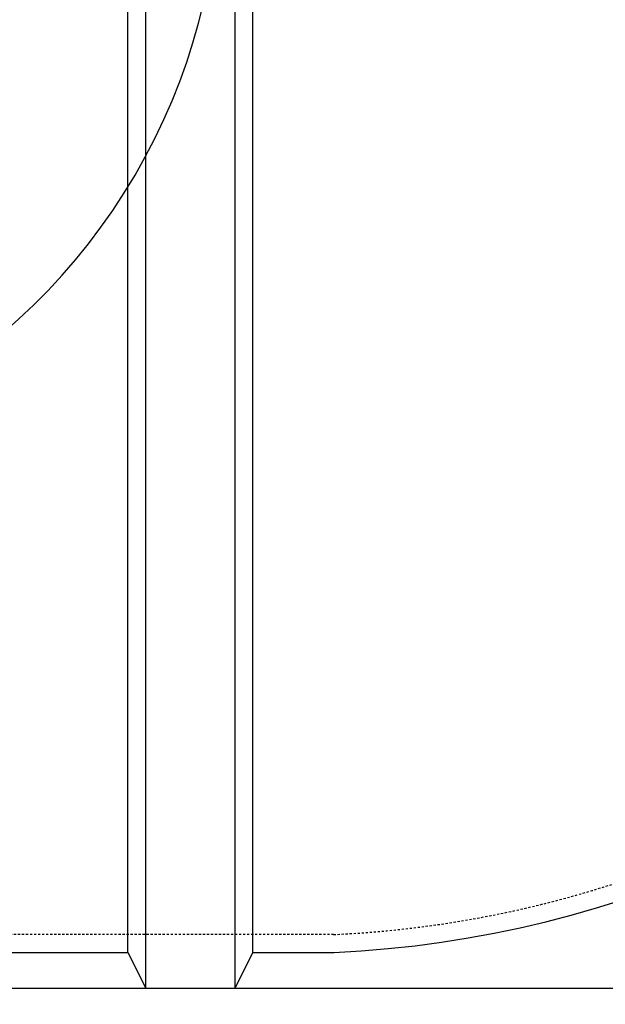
# Model space of a CAD drawing. Extents: x -169 to 6736, y -208 to 3022.
# Tile 462 of 656: x 1895 to 1927, y 1253 to 1308. Entities that reach past the tile are written whole.
import ezdxf

# ---------------------------------------------------------------- set-up
doc = ezdxf.new("R2010")
doc.units = 0
doc.header["$MEASUREMENT"] = 0
doc.header["$PDSIZE"] = 1
doc.linetypes.add('HIDDEN3', pattern=[0.1875, 0.125, -0.0625])
doc.layers.get('DEFPOINTS').update_dxf_attribs({"linetype": 'CONTINUOUS'})
for name, color, linetype in [('DIM', 3, 'CONTINUOUS'), ('TANK-ANCHOR', 4, 'CONTINUOUS'), ('TANK-SLOPE', 3, 'CONTINUOUS'), ('TANK-UST', 5, 'CONTINUOUS'), ('TANK-UST-RIB', 7, 'CONTINUOUS')]:
    doc.layers.add(name, color=color, linetype=linetype)
doc.styles.add('SIMPLEX', font='simplex')
doc.dimstyles.new('DIM64', dxfattribs={"dimscale": 64, "dimtxt": 0.09375, "dimasz": 0.09375, "dimexe": 0.0625, "dimexo": 0.0625, "dimgap": 0.046875, "dimtad": 1, "dimdec": 4, "dimzin": 3, "dimdsep": 46, "dimlunit": 4, "dimtxsty": 'SIMPLEX', "dimcen": 0, "dimclrd": 256, "dimclre": 256, "dimclrt": 256, "dimadec": 0, "dimazin": 0, "dimtfac": 1, "dimtdec": 4, "dimtmove": 0, "dimatfit": 3, "dimfxl": 1, "dimfrac": 2, "dimtolj": 1, "dimtzin": 0, "dimarcsym": 0})

# ---------------------------------------------------------------- blocks, each defined once
blk = doc.blocks.new('*D33')
at = {"layer": 'DEFPOINTS', "color": 0, "transparency": 16777216}
for p in [(1800.266, 1380.018), (2061.773, 1380.018), (2061.773, 1254.018)]:
    blk.add_point(p, dxfattribs=at)
at = {"layer": 'DIM', "lineweight": -2, "transparency": 16777216}
for p, q in [((1804.266, 1380.018), (2065.773, 1380.018)), ((2061.773, 1260.018), (2061.773, 1374.018))]:
    blk.add_line(p, q, dxfattribs=at)
at = {"layer": 'DIM', "transparency": 16777216}
for points in [[(2060.773, 1374.018), (2062.773, 1374.018), (2061.773, 1380.018)], [(2060.773, 1260.018), (2062.773, 1260.018), (2061.773, 1254.018)]]:
    blk.add_solid(points, dxfattribs=at)
at = {"layer": 'DIM', "transparency": 16777216, "insert": (2055.201, 1317.018), "char_height": 6, "attachment_point": 5, "rotation": 90, "style": 'SIMPLEX'}
blk.add_mtext('\\A1;10\'-6"', dxfattribs=at)

msp = doc.modelspace()

# ---------------------------------------------------------------- linework, layer by layer
at = {"layer": 'TANK-ANCHOR'}
msp.add_lwpolyline([(1982.37201, 1236.01839), (1784.97766, 1236.01839), (1784.97766, 1254.01839), (1982.37201, 1254.01839)], close=True, dxfattribs=at)
at = {"layer": 'TANK-SLOPE'}
msp.add_lwpolyline([(1867.62201, 1282.43278), (1870.53706, 1282.38354, 1.01702303), (1870.53768, 1351.65172), (1868.62201, 1351.6194)], format="xyb", dxfattribs=at)
at = {"layer": 'TANK-UST'}
msp.add_lwpolyline([(1841.62181, 1256.01839), (1851.12181, 1256.01839), (1852.12181, 1254.01839), (1857.12181, 1254.01839), (1858.12181, 1256.01839), (1867.62181, 1256.01839), (1868.62181, 1254.01839), (1873.62181, 1254.01839), (1874.62181, 1256.01839), (1884.12181, 1256.01839), (1885.12181, 1254.01839), (1890.12181, 1254.01839), (1891.12181, 1256.01839), (1900.62181, 1256.01839), (1901.62181, 1254.01839), (1906.62181, 1254.01839), (1907.62181, 1256.01839), (1912.15783, 1256.01839, 0.95433087), (1912.15783, 1378.01839)], format="xyb", dxfattribs=at)
at = {"layer": 'TANK-UST', "color": 2, "linetype": 'HIDDEN3'}
msp.add_lwpolyline([(1488.37181, 1257.01839), (1483.85926, 1257.01839, -0.9539575), (1483.85926, 1377.01839), (1488.37181, 1377.01839), (1583.62201, 1377.01839), (1682.64136, 1377.01839), (1907.64136, 1377.01839), (1912.13456, 1377.01839, -0.9539575), (1912.13456, 1257.01839), (1907.64136, 1257.01839), (1682.64136, 1257.01839), (1583.62201, 1257.01839)], format="xyb", close=True, dxfattribs=at)
at = {"layer": 'TANK-UST-RIB'}
for p, q in [((1901.62201, 1254.01839), (1901.62201, 1380.01839)), ((1906.62201, 1254.01839), (1906.62201, 1380.01839)), ((1900.62201, 1256.01839), (1900.62201, 1378.01839)), ((1907.62201, 1256.01839), (1907.62201, 1378.01839))]:
    msp.add_line(p, q, dxfattribs=at)

# ---------------------------------------------------------------- dimensions: what is measured, and where the dimension line sits
at = {"layer": 'DIM'}
dim = msp.add_linear_dim(base=(2061.77254, 1380.01839), p1=(2061.77254, 1254.01839), p2=(1800.26617, 1380.01839), angle=90, dimstyle='DIM64', dxfattribs=at)
dim.commit()
dim.dimension.update_dxf_attribs({"geometry": '*D33', "text_midpoint": (2055.20111, 1317.01839)})

doc.saveas('drawing.dxf')
